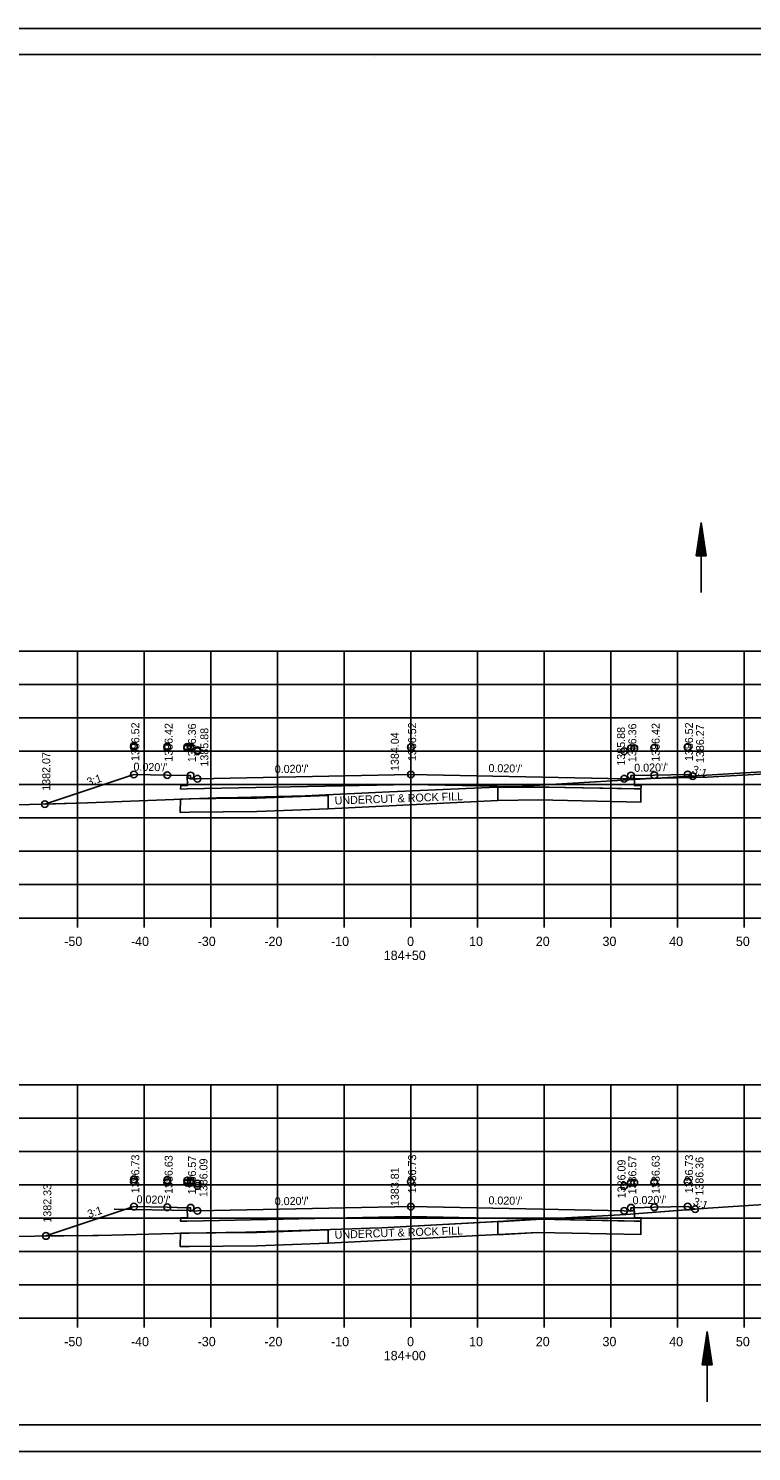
# Model space of a CAD drawing. Extents: x 1374311 to 1383814, y 384102 to 406278.
# Drawn here: x 1382582.7 to 1382691.2, y 398598.3 to 398811.6 of the extents above; entities that cross this region are included whole.
import ezdxf

# ---------------------------------------------------------------- set-up
doc = ezdxf.new("R2010")
doc.units = 0
for name, color, linetype in [('R_Axis', 7, 'Continuous'), ('R_Axis Annot', 7, 'Continuous'), ('R_Border', 7, 'Continuous'), ('R_Draft', 7, 'Continuous'), ('R_Drive', 7, 'Continuous'), ('R_Exist Surface', 7, 'Continuous'), ('R_Fin Surface', 7, 'Continuous'), ('R_Grid', 7, 'Continuous'), ('R_No Plot', 7, 'Continuous'), ('R_Water', 7, 'Continuous'), ('R_Xsect Elev', 7, 'Continuous'), ('R_Xsect Slope', 7, 'Continuous')]:
    doc.layers.add(name, color=color, linetype=linetype)

msp = doc.modelspace()

# ---------------------------------------------------------------- linework, layer by layer
at = {"layer": 'R_Axis'}
for p, q in [((1382500.07, 398678.25), (1382780.07, 398678.25)), ((1382590.07, 398676.85), (1382590.07, 398678.25)), ((1382600.07, 398676.85), (1382600.07, 398678.25)), ((1382610.07, 398676.85), (1382610.07, 398678.25)), ((1382620.07, 398676.85), (1382620.07, 398678.25)), ((1382630.07, 398676.85), (1382630.07, 398678.25)), ((1382640.07, 398676.85), (1382640.07, 398678.25)), ((1382650.07, 398676.85), (1382650.07, 398678.25)), ((1382660.07, 398676.85), (1382660.07, 398678.25)), ((1382670.07, 398676.85), (1382670.07, 398678.25)), ((1382680.07, 398676.85), (1382680.07, 398678.25)), ((1382690.07, 398676.85), (1382690.07, 398678.25)), ((1382500.07, 398618.25), (1382780.07, 398618.25)), ((1382590.07, 398616.85), (1382590.07, 398618.25)), ((1382600.07, 398616.85), (1382600.07, 398618.25)), ((1382610.07, 398616.85), (1382610.07, 398618.25)), ((1382620.07, 398616.85), (1382620.07, 398618.25)), ((1382630.07, 398616.85), (1382630.07, 398618.25)), ((1382640.07, 398616.85), (1382640.07, 398618.25)), ((1382650.07, 398616.85), (1382650.07, 398618.25)), ((1382660.07, 398616.85), (1382660.07, 398618.25)), ((1382670.07, 398616.85), (1382670.07, 398618.25)), ((1382680.07, 398616.85), (1382680.07, 398618.25)), ((1382690.07, 398616.85), (1382690.07, 398618.25))]:
    msp.add_line(p, q, dxfattribs=at)
at = {"layer": 'R_Border'}
for p, q in [((1382482.07, 398807.71), (1382798.25, 398807.71)), ((1382634.59, 398807.45), (1382634.59, 398807.45)), ((1382634.59, 398807.45), (1382634.59, 398807.45)), ((1382798.25, 398602.25), (1382482.07, 398602.25))]:
    msp.add_line(p, q, dxfattribs=at)
at = {"layer": 'R_Draft'}
for p, q in [((1382682.85, 398732.55), (1382683.6, 398737.55)), ((1382682.98, 398732.55), (1382683.6, 398736.71)), ((1382684.35, 398732.55), (1382683.6, 398737.55)), ((1382684.23, 398732.55), (1382683.6, 398736.71)), ((1382683.1, 398732.55), (1382683.6, 398735.85)), ((1382683.23, 398732.55), (1382683.6, 398735.02)), ((1382684.1, 398732.55), (1382683.6, 398735.85)), ((1382683.97, 398732.55), (1382683.6, 398735.02)), ((1382684.35, 398732.55), (1382682.85, 398732.55)), ((1382683.36, 398732.55), (1382683.6, 398734.17)), ((1382683.48, 398732.55), (1382683.6, 398733.34)), ((1382683.84, 398732.55), (1382683.6, 398734.17)), ((1382683.72, 398732.55), (1382683.6, 398733.34)), ((1382683.76, 398611.24), (1382684.51, 398616.24)), ((1382683.89, 398611.24), (1382684.51, 398615.4)), ((1382685.26, 398611.24), (1382684.51, 398616.24)), ((1382685.14, 398611.24), (1382684.51, 398615.4)), ((1382684.01, 398611.24), (1382684.51, 398614.54)), ((1382684.14, 398611.24), (1382684.51, 398613.71)), ((1382684.27, 398611.24), (1382684.51, 398612.86)), ((1382685.01, 398611.24), (1382684.51, 398614.54)), ((1382684.88, 398611.24), (1382684.51, 398613.71)), ((1382684.75, 398611.24), (1382684.51, 398612.86)), ((1382685.26, 398611.24), (1382683.76, 398611.24)), ((1382684.39, 398611.24), (1382684.51, 398612.03)), ((1382684.63, 398611.24), (1382684.51, 398612.03))]:
    msp.add_line(p, q, dxfattribs=at)
at = {"layer": 'R_Drive'}
msp.add_line((1382595.6, 398634.62), (1382607.04, 398634.4), dxfattribs=at)
msp.add_lwpolyline([(1382780.07, 398704.81), (1382684.51, 398699.34), (1382673.07, 398699.11)], dxfattribs=at)
at = {"layer": 'R_Exist Surface'}
for points in [[(1382573.92, 398695), (1382584.72, 398695.3), (1382591.6, 398695.53), (1382611, 398696.24), (1382612.07, 398696.27), (1382624.25, 398696.58), (1382636.88, 398697.15), (1382652.98, 398697.86), (1382655.91, 398697.97), (1382658.51, 398698.1), (1382680.25, 398699.39), (1382694.41, 398700.28), (1382703.18, 398700.79), (1382709.77, 398701.25), (1382722.97, 398701.95), (1382730.15, 398702.29), (1382741.23, 398702.84), (1382747.54, 398703.19), (1382762.64, 398704.02), (1382762.96, 398704.04), (1382763.09, 398704.04), (1382779, 398704.75), (1382780.07, 398704.81)], [(1382579.33, 398630.51), (1382592.38, 398630.65), (1382593.22, 398630.67), (1382595.24, 398630.69), (1382606.39, 398631), (1382615.35, 398631.16), (1382631.23, 398631.65), (1382633.97, 398631.73), (1382635.73, 398631.82), (1382667.04, 398633.49), (1382672.32, 398633.8), (1382684.59, 398634.76), (1382706.72, 398636.22), (1382723.29, 398636.93), (1382751.46, 398638.16), (1382756.55, 398638.38), (1382758.86, 398638.47), (1382764.63, 398638.81), (1382779.22, 398639.59), (1382780.07, 398639.64)]]:
    msp.add_lwpolyline(points, dxfattribs=at)
at = {"layer": 'R_Fin Surface'}
for p, q in [((1382616.97, 398696.21), (1382610.84, 398696.14)), ((1382627.67, 398696.63), (1382616.97, 398696.21)), ((1382627.67, 398694.62), (1382627.67, 398696.63)), ((1382616.97, 398631.11), (1382610.84, 398631.04)), ((1382627.67, 398631.52), (1382616.97, 398631.11)), ((1382627.67, 398629.51), (1382627.67, 398631.52))]:
    msp.add_line(p, q, dxfattribs=at)
for points in [[(1382585.21, 398695.32), (1382585.21, 398695.32), (1382598.56, 398699.77), (1382603.56, 398699.67), (1382603.56, 398699.67), (1382603.56, 398699.67), (1382606.56, 398699.61), (1382607.06, 398699.61), (1382607.06, 398699.61), (1382607.07, 398699.11), (1382607.07, 398699.11), (1382608.07, 398699.13), (1382640.07, 398699.77), (1382640.07, 398699.77), (1382672.07, 398699.13), (1382672.07, 398699.13), (1382672.07, 398699.13), (1382673.07, 398699.11), (1382673.08, 398699.61), (1382673.58, 398699.61), (1382673.58, 398699.61), (1382673.58, 398699.61), (1382676.58, 398699.67), (1382681.58, 398699.77), (1382681.58, 398699.77), (1382682.33, 398699.52), (1382682.33, 398699.52)], [(1382673.58, 398699.61), (1382673.59, 398698.09), (1382674.59, 398698.08), (1382674.58, 398697.58), (1382673.58, 398697.6), (1382640.07, 398698.27), (1382606.56, 398697.6), (1382605.56, 398697.58), (1382605.57, 398698.08), (1382606.57, 398698.09), (1382606.56, 398699.61)], [(1382605.55, 398696.09), (1382605.51, 398694.09), (1382606.89, 398694.1), (1382617, 398694.21), (1382627.67, 398694.62)], [(1382610.84, 398696.14), (1382606.87, 398696.1), (1382605.55, 398696.09)], [(1382627.67, 398694.62), (1382653.13, 398695.88)], [(1382585.37, 398630.58), (1382585.37, 398630.58), (1382598.56, 398634.98), (1382603.56, 398634.88), (1382603.56, 398634.88), (1382603.56, 398634.88), (1382606.56, 398634.82), (1382607.06, 398634.82), (1382607.06, 398634.82), (1382607.07, 398634.32), (1382607.07, 398634.32), (1382608.07, 398634.34), (1382640.07, 398634.98), (1382640.07, 398634.98), (1382672.07, 398634.34), (1382672.07, 398634.34), (1382672.07, 398634.34), (1382673.07, 398634.32), (1382673.08, 398634.82), (1382673.58, 398634.82), (1382673.58, 398634.82), (1382673.58, 398634.82), (1382676.58, 398634.88), (1382681.58, 398634.98), (1382681.58, 398634.98), (1382681.58, 398634.98), (1382682.69, 398634.61)], [(1382673.58, 398634.82), (1382673.59, 398633.29), (1382674.59, 398633.29), (1382674.58, 398632.79), (1382673.58, 398632.81), (1382640.07, 398633.48), (1382606.56, 398632.81), (1382605.56, 398632.79), (1382605.57, 398633.29), (1382606.57, 398633.29), (1382606.56, 398634.82)], [(1382674.58, 398632.79), (1382674.54, 398630.79), (1382659.12, 398631.1)], [(1382605.55, 398630.98), (1382605.51, 398628.98), (1382606.89, 398628.99), (1382617, 398629.11), (1382627.67, 398629.51)], [(1382610.84, 398631.04), (1382606.87, 398630.99), (1382605.55, 398630.98)], [(1382627.67, 398629.51), (1382659.12, 398631.1)]]:
    msp.add_lwpolyline(points, dxfattribs=at)
for points in [[(1382653.13, 398697.83), (1382653.13, 398695.88), (1382659.16, 398695.99), (1382674.57, 398695.63), (1382674.57, 398697.61), (1382660.24, 398697.86), (1382653.13, 398697.83)], [(1382653.13, 398632.72), (1382653.13, 398630.77), (1382659.12, 398631.1), (1382674.54, 398630.79), (1382674.58, 398632.79), (1382659.66, 398633.1), (1382653.13, 398632.72)]]:
    msp.add_lwpolyline(points, close=True, dxfattribs=at)
at = {"layer": 'R_Grid'}
for p, q in [((1382500.07, 398718.25), (1382780.07, 398718.25)), ((1382590.07, 398678.25), (1382590.07, 398718.25)), ((1382600.07, 398678.25), (1382600.07, 398718.25)), ((1382610.07, 398678.25), (1382610.07, 398718.25)), ((1382620.07, 398678.25), (1382620.07, 398718.25)), ((1382630.07, 398678.25), (1382630.07, 398718.25)), ((1382640.07, 398678.25), (1382640.07, 398718.25)), ((1382650.07, 398678.25), (1382650.07, 398718.25)), ((1382660.07, 398678.25), (1382660.07, 398718.25)), ((1382670.07, 398678.25), (1382670.07, 398718.25)), ((1382680.07, 398678.25), (1382680.07, 398718.25)), ((1382690.07, 398678.25), (1382690.07, 398718.25)), ((1382500.07, 398713.25), (1382780.07, 398713.25)), ((1382500.07, 398708.25), (1382780.07, 398708.25)), ((1382500.07, 398703.25), (1382780.07, 398703.25)), ((1382500.07, 398698.25), (1382780.07, 398698.25)), ((1382500.07, 398693.25), (1382780.07, 398693.25)), ((1382500.07, 398688.25), (1382780.07, 398688.25)), ((1382500.07, 398683.25), (1382780.07, 398683.25)), ((1382500.07, 398678.25), (1382780.07, 398678.25)), ((1382500.07, 398653.25), (1382780.07, 398653.25)), ((1382590.07, 398618.25), (1382590.07, 398653.25)), ((1382600.07, 398618.25), (1382600.07, 398653.25)), ((1382610.07, 398618.25), (1382610.07, 398653.25)), ((1382620.07, 398618.25), (1382620.07, 398653.25)), ((1382630.07, 398618.25), (1382630.07, 398653.25)), ((1382640.07, 398618.25), (1382640.07, 398653.25)), ((1382650.07, 398618.25), (1382650.07, 398653.25)), ((1382660.07, 398618.25), (1382660.07, 398653.25)), ((1382670.07, 398618.25), (1382670.07, 398653.25)), ((1382680.07, 398618.25), (1382680.07, 398653.25)), ((1382690.07, 398618.25), (1382690.07, 398653.25)), ((1382500.07, 398648.25), (1382780.07, 398648.25)), ((1382500.07, 398643.25), (1382780.07, 398643.25)), ((1382500.07, 398638.25), (1382780.07, 398638.25)), ((1382500.07, 398633.25), (1382780.07, 398633.25)), ((1382500.07, 398628.25), (1382780.07, 398628.25)), ((1382500.07, 398623.25), (1382780.07, 398623.25)), ((1382500.07, 398618.25), (1382780.07, 398618.25))]:
    msp.add_line(p, q, dxfattribs=at)
at = {"layer": 'R_No Plot'}
for p, q in [((1382469.67, 398811.6), (1382803, 398811.6)), ((1382469.67, 398598.27), (1382803, 398598.27))]:
    msp.add_line(p, q, dxfattribs=at)
for points in [[(1382469.66, 398811.6), (1382803, 398811.6), (1382803, 398598.27), (1382469.66, 398598.27)], [(1382715.99, 398807.71), (1382715.99, 398797.83), (1382751.72, 398797.83), (1382751.72, 398794.91), (1382774.92, 398794.91), (1382774.92, 398770.58), (1382798.25, 398770.58), (1382798.25, 398602.25), (1382482.07, 398602.25), (1382482.07, 398807.71)], [(1382585.21, 398695.32), (1382591.6, 398695.53), (1382611, 398696.24), (1382612.07, 398696.27), (1382624.25, 398696.58), (1382636.88, 398697.15), (1382652.98, 398697.86), (1382655.63, 398697.96), (1382640.07, 398698.27), (1382606.56, 398697.6), (1382605.56, 398697.58), (1382605.57, 398698.08), (1382606.57, 398698.09), (1382606.56, 398699.61), (1382603.56, 398699.67), (1382598.56, 398699.77), (1382585.21, 398695.32)], [(1382655.63, 398697.96), (1382655.91, 398697.97), (1382658.51, 398698.1), (1382673.59, 398698.99), (1382673.59, 398698.09), (1382674.59, 398698.08), (1382674.58, 398697.58), (1382673.58, 398697.6)], [(1382673.59, 398698.99), (1382680.25, 398699.39), (1382682.33, 398699.52), (1382681.58, 398699.77), (1382676.58, 398699.67), (1382673.58, 398699.61)], [(1382585.37, 398630.58), (1382592.38, 398630.65), (1382593.22, 398630.67), (1382595.24, 398630.69), (1382606.39, 398631), (1382615.35, 398631.16), (1382631.23, 398631.65), (1382633.97, 398631.73), (1382635.73, 398631.82), (1382659.46, 398633.09), (1382640.07, 398633.48), (1382606.56, 398632.81), (1382605.56, 398632.79), (1382605.57, 398633.29), (1382606.57, 398633.29), (1382606.56, 398634.82), (1382603.56, 398634.88), (1382598.56, 398634.98), (1382585.37, 398630.58)], [(1382673.59, 398633.9), (1382682.69, 398634.61), (1382681.58, 398634.98), (1382676.58, 398634.88), (1382673.58, 398634.82)], [(1382659.46, 398633.09), (1382667.04, 398633.49), (1382672.32, 398633.8), (1382673.59, 398633.9), (1382673.59, 398633.29), (1382674.59, 398633.29), (1382674.58, 398632.79), (1382673.58, 398632.81)]]:
    msp.add_lwpolyline(points, close=True, dxfattribs=at)
for centre in [(1382598.56, 398704.06), (1382598.56, 398703.88), (1382603.56, 398703.96), (1382603.56, 398703.78), (1382606.56, 398703.9), (1382606.56, 398703.72), (1382607.06, 398703.9), (1382607.06, 398703.72), (1382608.07, 398703.42), (1382608.07, 398703.24), (1382640.07, 398703.88), (1382640.07, 398703.88), (1382672.07, 398703.24), (1382672.07, 398703.24), (1382673.08, 398703.72), (1382673.08, 398703.72), (1382673.58, 398703.72), (1382673.58, 398703.72), (1382676.58, 398703.78), (1382676.58, 398703.78), (1382681.58, 398703.88), (1382681.58, 398703.88), (1382598.56, 398699.77), (1382640.07, 398699.77), (1382681.58, 398699.77), (1382603.56, 398699.67), (1382607.06, 398699.61), (1382608.07, 398699.13), (1382672.07, 398699.13), (1382673.08, 398699.61), (1382676.58, 398699.67), (1382682.33, 398699.52), (1382585.21, 398695.32), (1382585.21, 398695.32), (1382598.56, 398639.07), (1382598.56, 398638.72), (1382603.56, 398638.97), (1382603.56, 398638.62), (1382606.56, 398638.91), (1382606.56, 398638.56), (1382607.06, 398638.91), (1382607.06, 398638.56), (1382608.07, 398638.43), (1382608.07, 398638.08), (1382640.07, 398638.72), (1382640.07, 398638.72), (1382672.07, 398638.08), (1382672.07, 398638.08), (1382673.08, 398638.56), (1382673.08, 398638.56), (1382673.58, 398638.56), (1382673.58, 398638.56), (1382676.58, 398638.62), (1382676.58, 398638.62), (1382681.58, 398638.72), (1382681.58, 398638.72), (1382598.56, 398634.98), (1382603.56, 398634.88), (1382607.06, 398634.82), (1382608.07, 398634.34), (1382640.07, 398634.98), (1382672.07, 398634.34), (1382673.08, 398634.82), (1382676.58, 398634.88), (1382681.58, 398634.98), (1382682.69, 398634.61), (1382585.37, 398630.58), (1382585.37, 398630.58)]:
    msp.add_circle(centre, 0.5, dxfattribs=at)
at = {"layer": 'R_Water'}
for p, q in [((1382683.6, 398727.04), (1382683.6, 398737.55)), ((1382684.51, 398605.73), (1382684.51, 398616.24))]:
    msp.add_line(p, q, dxfattribs=at)

# ---------------------------------------------------------------- texts
at = {"layer": 'R_Axis Annot'}
for s, p in [('-50', (1382588.11, 398674.05)), ('-40', (1382598.11, 398674.05)), ('-30', (1382608.11, 398674.05)), ('-20', (1382618.11, 398674.05)), ('-10', (1382628.11, 398674.05)), ('0', (1382639.51, 398674.05)), ('10', (1382648.81, 398674.05)), ('20', (1382658.81, 398674.05)), ('30', (1382668.81, 398674.05)), ('40', (1382678.81, 398674.05)), ('50', (1382688.81, 398674.05)), ('184+50', (1382636.01, 398671.95)), ('-50', (1382588.11, 398614.05)), ('-40', (1382598.11, 398614.05)), ('-30', (1382608.11, 398614.05)), ('-20', (1382618.11, 398614.05)), ('-10', (1382628.11, 398614.05)), ('0', (1382639.51, 398614.05)), ('10', (1382648.81, 398614.05)), ('20', (1382658.81, 398614.05)), ('30', (1382668.81, 398614.05)), ('40', (1382678.81, 398614.05)), ('50', (1382688.81, 398614.05)), ('184+00', (1382636.01, 398611.95))]:
    msp.add_text(s, height=1.4, dxfattribs=at).set_placement(p)
at = {"layer": 'R_Fin Surface'}
for p in [(1382628.67, 398695.26), (1382628.67, 398630.16)]:
    msp.add_text('UNDERCUT & ROCK FILL', height=1.2, rotation=1.9671, dxfattribs=at).set_placement(p)
at = {"layer": 'R_Xsect Elev'}
for s, p in [('1386.52', (1382599.36, 398701.77)), ('1386.42', (1382604.36, 398701.67)), ('1386.36', (1382607.86, 398701.61)), ('1385.88', (1382609.71, 398700.95)), ('1386.52', (1382640.87, 398701.77)), ('1385.88', (1382672.19, 398701.09)), ('1386.36', (1382673.88, 398701.61)), ('1386.42', (1382677.38, 398701.67)), ('1386.52', (1382682.38, 398701.77)), ('1386.27', (1382684.04, 398701.48)), ('1384.04', (1382638.27, 398700.29)), ('1382.07', (1382586.01, 398697.32)), ('1386.73', (1382599.36, 398636.98)), ('1386.73', (1382640.87, 398636.98)), ('1386.73', (1382682.38, 398636.98)), ('1386.63', (1382604.36, 398636.88)), ('1386.57', (1382607.86, 398636.82)), ('1386.09', (1382609.58, 398636.4)), ('1383.81', (1382638.27, 398635.06)), ('1386.09', (1382672.26, 398636.23)), ('1386.57', (1382673.88, 398636.82)), ('1386.63', (1382677.38, 398636.88)), ('1386.36', (1382683.95, 398636.64)), ('1382.33', (1382586.17, 398632.58))]:
    msp.add_text(s, height=1.2, rotation=90, dxfattribs=at).set_placement(p)
at = {"layer": 'R_Xsect Slope'}
for s, rotation, p in [("0.020'/'", 358.8542, (1382598.48, 398700.34)), ("0.020'/'", 1.1458, (1382619.68, 398699.96)), ("0.020'/'", 358.8542, (1382651.7, 398700.14)), ("0.020'/'", 1.1458, (1382673.58, 398700.16)), ('3:1', 341.5651, (1382682.15, 398700.03)), ('3:1', 18.4349, (1382591.73, 398698.02)), ("0.020'/'", 358.8542, (1382598.94, 398635.49)), ("0.020'/'", 1.1458, (1382619.68, 398635.17)), ("0.020'/'", 358.8542, (1382651.7, 398635.34)), ("0.020'/'", 1.1458, (1382673.33, 398635.33)), ('3:1', 341.5651, (1382682.29, 398635.27)), ('3:1', 18.4349, (1382591.81, 398633.25))]:
    msp.add_text(s, height=1.2, rotation=rotation, dxfattribs=at).set_placement(p)

doc.saveas('drawing.dxf')
